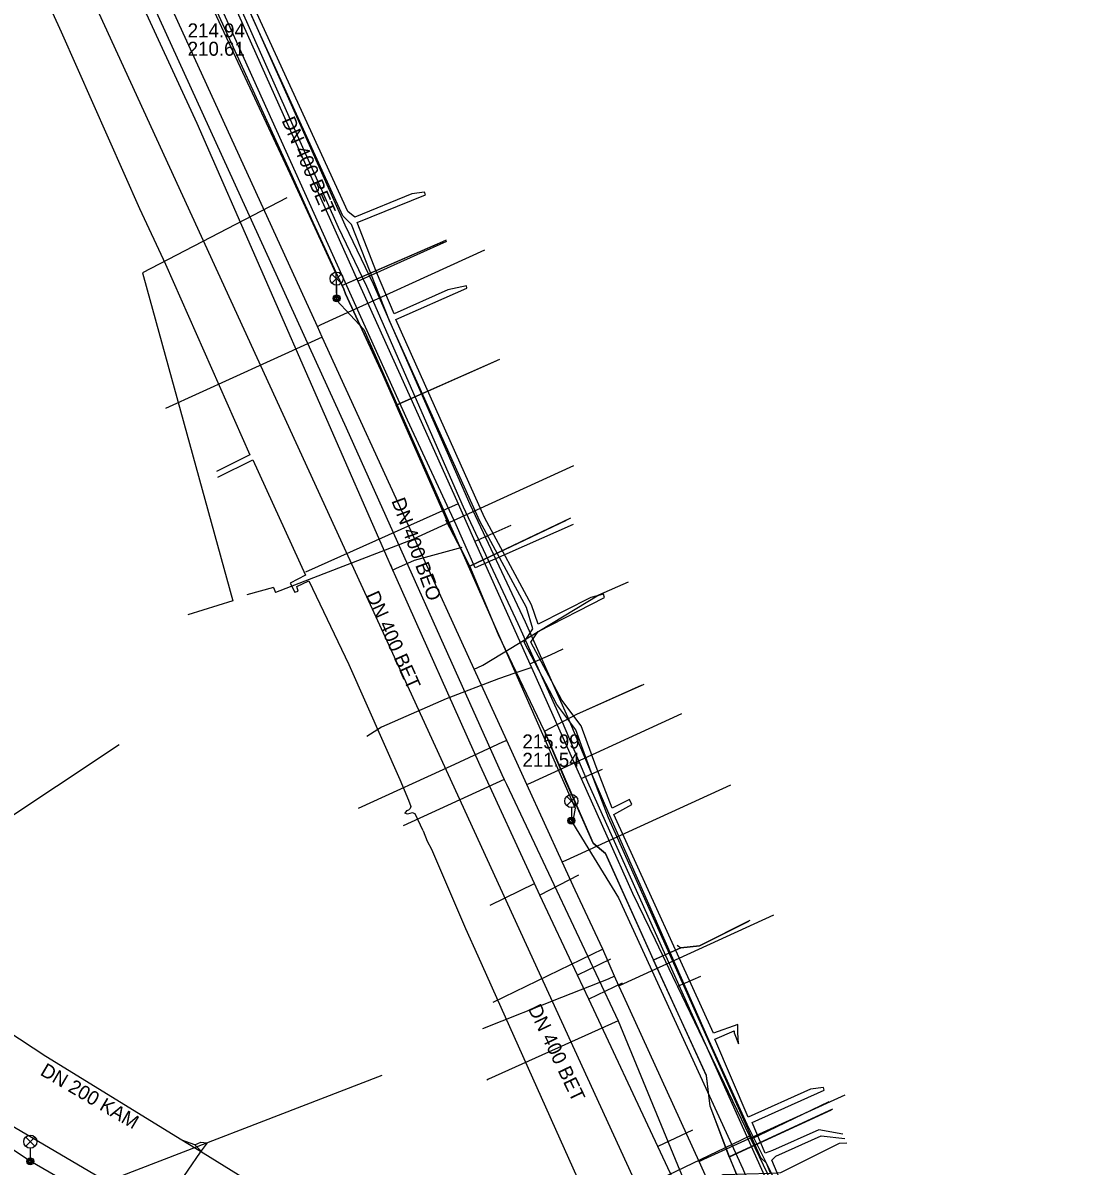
# Model space of a CAD drawing. Extents: x -595540 to -593988, y -1160850 to -1159202.
# Drawn here: x -595371.3 to -595309.8, y -1160393 to -1160327.6 of the extents above; entities that cross this region are included whole.
import ezdxf

# ---------------------------------------------------------------- set-up
doc = ezdxf.new("R2010")
doc.units = 0
for name, color, linetype in [('BVK-JEDNOTNA_popisy', 7, 'Continuous'), ('BVK-JEDNOTNA_trasa sítě', 7, 'Continuous'), ('BVK-KANALIZACE_ vyřazená trasa sítě', 7, 'Continuous'), ('BVK-VODOVOD_trasa sítě', 7, 'Continuous'), ('CETIN_kabel podzemní', 7, 'Continuous'), ('DESTOVA_trasa neprovozované sítě', 7, 'Continuous'), ('DSP-SDEL-VODAFONE_kabel', 7, 'Continuous'), ('DSP-VODOVOD-BVK_trasa sítě', 7, 'Continuous'), ('EON-NN_kabel', 7, 'Continuous'), ('EON-VN_kabel', 7, 'Continuous'), ('INNOGY-NTL_trasa sítě', 7, 'Continuous'), ('INNOGY-STL_trasa sítě', 7, 'Continuous'), ('JEDNOTNA_trasa neprovozované sítě', 7, 'Continuous'), ('TSB_kabel VO', 7, 'Continuous'), ('TSB_lampy VO', 7, 'Continuous')]:
    doc.layers.add(name, color=color, linetype=linetype)

msp = doc.modelspace()

# ---------------------------------------------------------------- linework, layer by layer
at = {"layer": 'BVK-JEDNOTNA_popisy'}
for p, q in [((-595361.83, -1160328.533), (-595361.83, -1160328.533)), ((-595342.684, -1160369.195), (-595342.684, -1160369.195))]:
    msp.add_line(p, q, dxfattribs=at)
at = {"layer": 'BVK-JEDNOTNA_trasa sítě'}
for p, q in [((-595350.357, -1160358.27), (-595361.285, -1160333.339)), ((-595345.106, -1160370.037), (-595349.918, -1160359.257)), ((-595360.99, -1160397.05), (-595378.16, -1160386.98))]:
    msp.add_line(p, q, dxfattribs=at)
for points in [[(-595361.285, -1160333.339), (-595364.893, -1160325.51), (-595371.286, -1160311.423), (-595374.469, -1160304.411), (-595374.738, -1160303.82), (-595374.738, -1160303.819), (-595377.75, -1160297.181)], [(-595349.918, -1160359.257), (-595350.086, -1160358.876), (-595350.357, -1160358.27)], [(-595328.24, -1160406.09), (-595328.825, -1160404.845), (-595332.04, -1160398.001), (-595334.935, -1160391.838), (-595338.893, -1160383.411), (-595339.54, -1160382.035), (-595341.686, -1160377.466), (-595342.001, -1160376.795), (-595345.106, -1160370.037)]]:
    msp.add_lwpolyline(points, dxfattribs=at)
at = {"layer": 'BVK-KANALIZACE_ vyřazená trasa sítě'}
msp.add_lwpolyline([(-595349.918, -1160359.257), (-595350.086, -1160358.876), (-595350.218, -1160358.575)], dxfattribs=at)
at = {"layer": 'BVK-VODOVOD_trasa sítě'}
msp.add_line((-595328.79, -1160410.05), (-595380.702, -1160296.931), dxfattribs=at)
for points in [[(-595336.907, -1160383.216), (-595337.17, -1160382.641), (-595337.421, -1160382.085), (-595338.083, -1160380.539), (-595339.67, -1160377.173), (-595340.408, -1160375.558), (-595342.432, -1160371.131), (-595343.583, -1160368.614), (-595345.447, -1160364.535), (-595348.862, -1160357.064), (-595354.128, -1160345.543), (-595354.407, -1160344.933), (-595363.32, -1160325.437), (-595366.003, -1160319.566), (-595371.17, -1160308.264), (-595371.537, -1160307.461), (-595376.865, -1160295.797)], [(-595354.407, -1160344.933), (-595354.186, -1160344.832), (-595344.84, -1160340.559)], [(-595354.128, -1160345.543), (-595354.351, -1160345.645), (-595357.315, -1160347), (-595363.088, -1160349.639)], [(-595348.862, -1160357.064), (-595348.63, -1160356.958), (-595339.74, -1160352.894)], [(-595345.447, -1160364.535), (-595345.224, -1160364.433), (-595344.947, -1160364.307), (-595342.38, -1160362.751), (-595338.308, -1160360.283), (-595336.607, -1160359.541)], [(-595342.432, -1160371.131), (-595342.208, -1160371.028), (-595333.566, -1160367.078)], [(-595343.583, -1160368.614), (-595343.815, -1160368.72), (-595346.571, -1160369.98), (-595352.077, -1160372.497)], [(-595340.408, -1160375.558), (-595340.174, -1160375.451), (-595330.767, -1160371.15)], [(-595337.17, -1160382.641), (-595336.885, -1160382.51), (-595328.294, -1160378.583)], [(-595337.421, -1160382.085), (-595337.777, -1160382.258), (-595340.446, -1160383.304), (-595344.966, -1160385.096)], [(-595330.06, -1160398.27), (-595332.577, -1160392.688), (-595336.907, -1160383.216)], [(-595332.577, -1160392.688), (-595332.308, -1160392.565), (-595324.231, -1160388.873)]]:
    msp.add_lwpolyline(points, dxfattribs=at)
at = {"layer": 'CETIN_kabel podzemní'}
for points in [[(-595353, -1160342.6), (-595354.65, -1160338.99), (-595355.95, -1160336.11), (-595360.84, -1160325.38)], [(-595349.26, -1160350.3), (-595360.19, -1160326.06)], [(-595347.04, -1160340), (-595347.25, -1160340.09), (-595351.2, -1160341.81), (-595353, -1160342.6)], [(-595353, -1160342.6), (-595352.9, -1160342.81), (-595352.8, -1160343.07), (-595350.67, -1160347.68), (-595349.9, -1160349.44)], [(-595343.99, -1160346.82), (-595349.9, -1160349.44)], [(-595347.97, -1160353.81), (-595349.9, -1160349.44)], [(-595346.47, -1160356.29), (-595349.26, -1160350.3)], [(-595345.7, -1160358.64), (-595347, -1160356.02), (-595347.97, -1160353.81)], [(-595339.78, -1160356.26), (-595345.38, -1160358.75), (-595346.47, -1160356.29)], [(-595339.94, -1160355.91), (-595345.7, -1160358.64)], [(-595341.42, -1160368.08), (-595344.05, -1160362.57), (-595345.7, -1160358.64)], [(-595341.42, -1160368.08), (-595339.58, -1160367.11), (-595335.72, -1160365.39)], [(-595341.42, -1160368.08), (-595340.19, -1160370.96), (-595338.63, -1160374.48), (-595337.93, -1160375.07)], [(-595380.41, -1160379.81), (-595380.16, -1160378.41), (-595365.74, -1160368.85)], [(-595337.93, -1160375.07), (-595335.19, -1160381.17)], [(-595329.67, -1160378.9), (-595332.56, -1160380.36), (-595333.63, -1160380.47)], [(-595333.63, -1160380.47), (-595335.19, -1160381.17)], [(-595333.83, -1160380.31), (-595333.63, -1160380.47)], [(-595362.17, -1160391.47), (-595369.95, -1160386.68), (-595378.89, -1160380.81)], [(-595330.85, -1160392.42), (-595331.95, -1160389.53), (-595332.16, -1160387.78), (-595335.19, -1160381.17)], [(-595324.94, -1160389.7), (-595330.85, -1160392.42)], [(-595360.72, -1160391.63), (-595361.11, -1160392.15), (-595363.93, -1160396.27), (-595364.5, -1160398.05), (-595365.41, -1160401.77), (-595365.7, -1160402.26), (-595367.97, -1160403.03), (-595370.1, -1160403.7), (-595373.85, -1160405.83), (-595385.95, -1160410.39), (-595388.1, -1160410.7), (-595391.57, -1160410.08), (-595394.92, -1160410.78), (-595398.26, -1160412.86), (-595400.78, -1160415.36), (-595408.96, -1160417.04)], [(-595360.95, -1160392.22), (-595362.17, -1160391.47)], [(-595361.41, -1160391.74), (-595362.17, -1160391.47)], [(-595361.41, -1160391.74), (-595361.08, -1160391.59), (-595360.72, -1160391.63)], [(-595361.41, -1160391.74), (-595360.95, -1160392.22)], [(-595354.67, -1160394.49), (-595356.78, -1160394.79), (-595360.95, -1160392.22)], [(-595330.85, -1160392.42), (-595330.41, -1160393.51), (-595328.6, -1160396.27), (-595326.95, -1160399.78)]]:
    msp.add_lwpolyline(points, dxfattribs=at)
at = {"layer": 'DESTOVA_trasa neprovozované sítě'}
for p, q in [((-595339.48, -1160376.31), (-595341.686, -1160377.466)), ((-595344.53, -1160378.04), (-595342.001, -1160376.795))]:
    msp.add_line(p, q, dxfattribs=at)
at = {"layer": 'DSP-SDEL-VODAFONE_kabel'}
for p, q in [((-595352.898, -1160342.807), (-595354.647, -1160338.991)), ((-595353.012, -1160342.604), (-595347.215, -1160340.076)), ((-595349.896, -1160349.439), (-595344.186, -1160346.907)), ((-595345.696, -1160358.64), (-595347.068, -1160356.016)), ((-595340.191, -1160370.962), (-595341.42, -1160368.082)), ((-595332.558, -1160380.357), (-595329.742, -1160378.938))]:
    msp.add_line(p, q, dxfattribs=at)
for points in [[(-595354.647, -1160338.991), (-595355.952, -1160336.113), (-595360.844, -1160325.382), (-595363.177, -1160320.046)], [(-595330.405, -1160393.512), (-595330.848, -1160392.416), (-595331.953, -1160389.532), (-595332.155, -1160387.784), (-595335.192, -1160381.166), (-595337.932, -1160375.068), (-595338.632, -1160374.484), (-595340.191, -1160370.962), (-595341.42, -1160368.082), (-595344.046, -1160362.565), (-595345.696, -1160358.64), (-595347.002, -1160356.022), (-595350.668, -1160347.684), (-595352.797, -1160343.07), (-595352.898, -1160342.807), (-595354.647, -1160338.991), (-595355.952, -1160336.113), (-595360.844, -1160325.382)], [(-595356.154, -1160337.579), (-595364.415, -1160341.875), (-595364.357, -1160342.084)], [(-595364.357, -1160342.084), (-595359.25, -1160360.623), (-595361.817, -1160361.437)], [(-595347.068, -1160356.016), (-595347.002, -1160356.022), (-595350.668, -1160347.684), (-595352.797, -1160343.07), (-595352.898, -1160342.807)], [(-595341.42, -1160368.082), (-595344.046, -1160362.565), (-595345.696, -1160358.64), (-595340.159, -1160356.013)], [(-595341.42, -1160368.082), (-595339.576, -1160367.105), (-595335.874, -1160365.454)], [(-595330.848, -1160392.416), (-595331.953, -1160389.532), (-595332.155, -1160387.784), (-595335.192, -1160381.166), (-595337.932, -1160375.068), (-595338.632, -1160374.484), (-595340.191, -1160370.962)], [(-595335.192, -1160381.166), (-595333.631, -1160380.468), (-595332.558, -1160380.357)], [(-595330.405, -1160393.512), (-595330.848, -1160392.416), (-595325.002, -1160389.729)]]:
    msp.add_lwpolyline(points, dxfattribs=at)
at = {"layer": 'DSP-VODOVOD-BVK_trasa sítě'}
for p, q in [((-595356.922, -1160359.863), (-595358.438, -1160360.288)), ((-595356.922, -1160359.863), (-595356.814, -1160360.143)), ((-595390.814, -1160403.221), (-595350.71, -1160387.749))]:
    msp.add_line(p, q, dxfattribs=at)
for points in [[(-595348.86, -1160357.076), (-595356.814, -1160360.143)], [(-595338.083, -1160380.539), (-595344.379, -1160383.603)]]:
    msp.add_lwpolyline(points, dxfattribs=at)
at = {"layer": 'EON-NN_kabel'}
for points in [[(-595427.612, -1160287.808), (-595426.82, -1160287.4), (-595421.616, -1160286.069), (-595420.25, -1160286.901), (-595415.163, -1160285.318), (-595413.263, -1160283.73), (-595394.158, -1160277.77), (-595393.133, -1160277.536), (-595391.196, -1160281.43), (-595389.491, -1160284.877), (-595388.167, -1160287.226), (-595386.632, -1160290.52), (-595381.574, -1160301.288), (-595376.354, -1160312.006), (-595371.535, -1160322.638), (-595369.063, -1160328.096), (-595364.592, -1160338.188), (-595363.088, -1160341.376), (-595358.266, -1160352.281), (-595360.189, -1160353.241)], [(-595328.49, -1160393.348), (-595328.727, -1160392.786), (-595329.048, -1160392.484), (-595332.02, -1160385.835), (-595337.762, -1160373.041), (-595338.601, -1160370.836), (-595339.627, -1160367.998), (-595340.712, -1160366.563), (-595342.588, -1160362.991), (-595342.088, -1160362.226), (-595342.456, -1160361.018), (-595345.116, -1160356.077), (-595350.281, -1160344.613), (-595352.458, -1160339.106), (-595352.959, -1160338.606), (-595362.774, -1160317.063)], [(-595324.349, -1160391.121), (-595325.729, -1160390.88), (-595328.375, -1160392.064), (-595328.803, -1160392.221), (-595329.552, -1160390.453), (-595325.416, -1160388.604), (-595325.466, -1160388.467), (-595326.209, -1160388.559), (-595329.767, -1160390.155), (-595331.684, -1160385.703), (-595330.581, -1160385.209), (-595330.575, -1160385.338), (-595330.316, -1160385.955), (-595330.362, -1160385.309), (-595330.357, -1160384.847), (-595331.762, -1160385.347), (-595337.448, -1160372.845), (-595336.427, -1160372.269), (-595336.563, -1160371.981), (-595337.555, -1160372.481), (-595338.466, -1160370.124), (-595339.315, -1160367.774), (-595340.42, -1160366.311), (-595342.201, -1160362.985), (-595341.78, -1160362.379), (-595337.99, -1160360.434), (-595338.047, -1160360.25), (-595338.777, -1160360.432), (-595341.788, -1160361.954), (-595342.159, -1160360.855), (-595344.844, -1160355.861), (-595349.922, -1160344.55), (-595345.855, -1160342.746), (-595345.883, -1160342.62), (-595346.948, -1160342.841), (-595350.023, -1160344.214), (-595351.02, -1160341.843), (-595352.132, -1160338.987), (-595348.227, -1160337.419), (-595348.283, -1160337.261), (-595349.009, -1160337.356), (-595352.267, -1160338.68), (-595352.674, -1160338.373), (-595362.428, -1160317.069)], [(-595360.101, -1160353.564), (-595358.109, -1160352.573), (-595355.082, -1160359.168), (-595355.959, -1160359.626), (-595355.705, -1160360.124), (-595355.51, -1160360.081), (-595355.587, -1160359.818), (-595354.904, -1160359.48), (-595352.605, -1160364.278), (-595349.686, -1160370.838), (-595349.19, -1160372.02), (-595349.07, -1160372.38), (-595349.108, -1160372.512), (-595349.194, -1160372.596), (-595349.317, -1160372.64), (-595349.41, -1160372.78)], [(-595348.36, -1160373.78), (-595348.82, -1160372.8), (-595348.974, -1160372.75), (-595349.126, -1160372.784), (-595349.252, -1160372.829), (-595349.41, -1160372.78)], [(-595348.36, -1160373.78), (-595348.14, -1160374.38), (-595347.884, -1160374.838), (-595345.934, -1160379.361), (-595345.24, -1160380.935), (-595338.485, -1160395.982), (-595338.913, -1160396.251), (-595338.789, -1160396.501), (-595338.745, -1160396.591), (-595338.268, -1160396.3), (-595337.935, -1160396.639), (-595336.731, -1160396.186), (-595331.195, -1160393.441), (-595328.49, -1160393.348), (-595328.113, -1160393.335), (-595327.908, -1160393.328), (-595324.549, -1160391.638), (-595324.123, -1160391.622)], [(-595304.274, -1160432.638), (-595310.251, -1160423.893), (-595312.216, -1160421.222), (-595312.21, -1160419.215), (-595312.508, -1160419.416), (-595313.178, -1160419.888), (-595315.002, -1160417.117), (-595316.968, -1160414.617), (-595317.85, -1160413.207), (-595316.53, -1160412.445), (-595316.408, -1160412.604), (-595316.27, -1160412.62), (-595316.25, -1160412.482), (-595316.478, -1160412.183), (-595317.964, -1160413.041), (-595321.11, -1160408.748), (-595324.173, -1160402.857), (-595327.108, -1160395.691), (-595328.113, -1160393.335), (-595328.418, -1160392.62), (-595328.183, -1160392.378), (-595325.601, -1160391.229), (-595324.244, -1160391.376)]]:
    msp.add_lwpolyline(points, dxfattribs=at)
at = {"layer": 'EON-VN_kabel'}
for points in [[(-595280.437, -1160465.869), (-595293.222, -1160447.996), (-595303.033, -1160434.066), (-595304.576, -1160432.929), (-595310.638, -1160424.467), (-595312.852, -1160421.521), (-595315.519, -1160417.675), (-595317.564, -1160414.9), (-595321.47, -1160409.102), (-595325.437, -1160401.41), (-595327.592, -1160395.996), (-595328.92, -1160393.313), (-595338.948, -1160370.998), (-595340.39, -1160367.57), (-595342.93, -1160361.937), (-595346.058, -1160355.266), (-595351.584, -1160342.645), (-595353.202, -1160339.276), (-595370.77, -1160299.882), (-595370.959, -1160299.379), (-595371.158, -1160298.66)], [(-595370.397, -1160299.751), (-595352.837, -1160339.129), (-595351.211, -1160342.507), (-595345.692, -1160355.108), (-595342.534, -1160361.838), (-595340.02, -1160367.428), (-595338.59, -1160370.821), (-595337.705, -1160372.91), (-595332.02, -1160385.765), (-595329.856, -1160390.552), (-595328.558, -1160393.154), (-595327.247, -1160395.794), (-595325.835, -1160398.819), (-595325.067, -1160401.258), (-595324.266, -1160403.021), (-595321.115, -1160408.915), (-595317.253, -1160414.654), (-595315.174, -1160417.476), (-595312.516, -1160421.313), (-595310.299, -1160424.262), (-595304.314, -1160432.661)]]:
    msp.add_lwpolyline(points, dxfattribs=at)
at = {"layer": 'INNOGY-NTL_trasa sítě'}
for points in [[(-595359.5, -1160325.82), (-595352.09, -1160342.34), (-595349.51, -1160348.09), (-595346.36, -1160355.09), (-595345.4, -1160357.23), (-595342.26, -1160364.24), (-595342.17, -1160364.44), (-595339.32, -1160370.78), (-595336.38, -1160377.34), (-595335.093, -1160380.018), (-595333.9, -1160382.5), (-595333.82, -1160382.68), (-595329.7, -1160391.24), (-595329.62, -1160391.41), (-595326.12, -1160398.71), (-595321.34, -1160408.65), (-595319.01, -1160413.5), (-595318.39, -1160414.27), (-595317.932, -1160414.933)], [(-595352.09, -1160342.34), (-595347.01, -1160340.06)], [(-595346.36, -1160355.09), (-595355.09, -1160358.98)], [(-595343.34, -1160356.32), (-595345.4, -1160357.23)], [(-595341.074, -1160363.708), (-595340.344, -1160363.381)], [(-595342.26, -1160364.24), (-595341.074, -1160363.708)], [(-595342.17, -1160364.44), (-595342.201, -1160364.451), (-595342.55, -1160364.57), (-595342.94, -1160364.7), (-595343.12, -1160364.77), (-595344.05, -1160365.09), (-595347.05, -1160366.24), (-595350.75, -1160367.85), (-595351.59, -1160368.39)], [(-595339.32, -1160370.78), (-595338.1, -1160370.25)], [(-595332.5, -1160382.12), (-595333.82, -1160382.68)], [(-595329.62, -1160391.41), (-595325.13, -1160389.25)], [(-595329.7, -1160391.24), (-595339.96, -1160396.16), (-595340.37, -1160395.25)]]:
    msp.add_lwpolyline(points, dxfattribs=at)
at = {"layer": 'INNOGY-STL_trasa sítě'}
for points in [[(-595428.61, -1160186.86), (-595427.102, -1160189.809), (-595426.677, -1160190.675), (-595426.272, -1160191.572), (-595399.64, -1160248.2), (-595379.47, -1160292.3), (-595352.76, -1160350.74), (-595343.87, -1160370.55), (-595343.73, -1160370.85), (-595343.6, -1160371.12), (-595337.21, -1160384.65), (-595333.046, -1160394.737), (-595332.279, -1160396.328)], [(-595343.73, -1160370.85), (-595349.5, -1160373.49)], [(-595337.21, -1160384.65), (-595344.62, -1160387.99), (-595344.72, -1160388.03)]]:
    msp.add_lwpolyline(points, dxfattribs=at)
at = {"layer": 'JEDNOTNA_trasa neprovozované sítě'}
for p, q in [((-595337.642, -1160381.124), (-595339.54, -1160382.035)), ((-595336.984, -1160382.495), (-595338.893, -1160383.411)), ((-595332.958, -1160390.889), (-595334.935, -1160391.838))]:
    msp.add_line(p, q, dxfattribs=at)
msp.add_lwpolyline([(-595346.156, -1160357.575), (-595348.87, -1160358.32), (-595349.95, -1160358.79), (-595350.086, -1160358.876)], dxfattribs=at)
at = {"layer": 'TSB_kabel VO'}
for points in [[(-595363.96, -1160319.12), (-595355.99, -1160336.2), (-595353.36, -1160341.91), (-595353.31, -1160343.43), (-595351.75, -1160345.11), (-595339.66, -1160372.48), (-595339.824, -1160373.324), (-595337.18, -1160377.62), (-595330.07, -1160393.1), (-595325.087, -1160405.16)], [(-595360.339, -1160398.749), (-595370.83, -1160392.68), (-595377.801, -1160388.072), (-595378.299, -1160388.096), (-595378.753, -1160387.901), (-595379.074, -1160387.53), (-595379.201, -1160387.054), (-595388.877, -1160380.606), (-595389.144, -1160380.708), (-595389.714, -1160380.692), (-595390.363, -1160380.167), (-595390.498, -1160379.681), (-595390.87, -1160379.45), (-595410.76, -1160366.07)]]:
    msp.add_lwpolyline(points, dxfattribs=at)
at = {"layer": 'TSB_lampy VO'}
for p, q in [((-595353.575, -1160342.47), (-595353.045, -1160341.94)), ((-595353.575, -1160341.94), (-595353.045, -1160342.47)), ((-595353.575, -1160342.47), (-595353.045, -1160341.94)), ((-595353.575, -1160341.94), (-595353.045, -1160342.47)), ((-595353.31, -1160342.58), (-595353.31, -1160343.33)), ((-595353.31, -1160342.58), (-595353.31, -1160343.33)), ((-595340.15, -1160372.341), (-595339.62, -1160371.811)), ((-595340.15, -1160371.811), (-595339.62, -1160372.341)), ((-595340.15, -1160372.341), (-595339.62, -1160371.811)), ((-595340.15, -1160371.811), (-595339.62, -1160372.341)), ((-595339.885, -1160372.451), (-595339.885, -1160373.201)), ((-595339.885, -1160372.451), (-595339.885, -1160373.201)), ((-595371.095, -1160391.82), (-595370.565, -1160391.29)), ((-595371.095, -1160391.29), (-595370.565, -1160391.82)), ((-595371.095, -1160391.82), (-595370.565, -1160391.29)), ((-595371.095, -1160391.29), (-595370.565, -1160391.82)), ((-595370.83, -1160391.93), (-595370.83, -1160392.68)), ((-595370.83, -1160391.93), (-595370.83, -1160392.68))]:
    msp.add_line(p, q, dxfattribs=at)
for centre, radius in [((-595353.31, -1160342.205), 0.375), ((-595353.31, -1160342.205), 0.375), ((-595353.31, -1160343.33), 0.2), ((-595353.31, -1160343.33), 0.2), ((-595353.31, -1160343.33), 0.145), ((-595353.31, -1160343.33), 0.145), ((-595353.31, -1160343.33), 0.0876), ((-595353.31, -1160343.33), 0.0876), ((-595339.885, -1160372.076), 0.375), ((-595339.885, -1160372.076), 0.375), ((-595339.885, -1160373.201), 0.2), ((-595339.885, -1160373.201), 0.2), ((-595339.885, -1160373.201), 0.145), ((-595339.885, -1160373.201), 0.145), ((-595339.885, -1160373.201), 0.0876), ((-595339.885, -1160373.201), 0.0876), ((-595370.83, -1160391.555), 0.375), ((-595370.83, -1160391.555), 0.375), ((-595370.83, -1160392.68), 0.2), ((-595370.83, -1160392.68), 0.2), ((-595370.83, -1160392.68), 0.145), ((-595370.83, -1160392.68), 0.145), ((-595370.83, -1160392.68), 0.0876), ((-595370.83, -1160392.68), 0.0876)]:
    msp.add_circle(centre, radius, dxfattribs=at)

# ---------------------------------------------------------------- texts
at = {"layer": 'BVK-JEDNOTNA_popisy'}
for s, p in [('214.94', (-595361.83, -1160328.408)), ('210.61', (-595361.83, -1160329.458)), ('215.99', (-595342.684, -1160369.07)), ('211.54', (-595342.684, -1160370.12))]:
    msp.add_text(s, height=0.8, dxfattribs=at).set_placement(p)
for s, rotation, p in [('DN 400 BET', 293.66755, (-595356.474, -1160333.154)), ('DN 400 BEO', 290.24343, (-595350.185, -1160354.904)), ('DN 400 BET', 294.05683, (-595351.656, -1160360.292)), ('DN 400 BET', 295.65247, (-595342.384, -1160383.939)), ('DN 200 KAM', 329.60889, (-595370.316, -1160387.709))]:
    msp.add_text(s, height=0.8, rotation=rotation, dxfattribs=at).set_placement(p)

doc.saveas('drawing.dxf')
